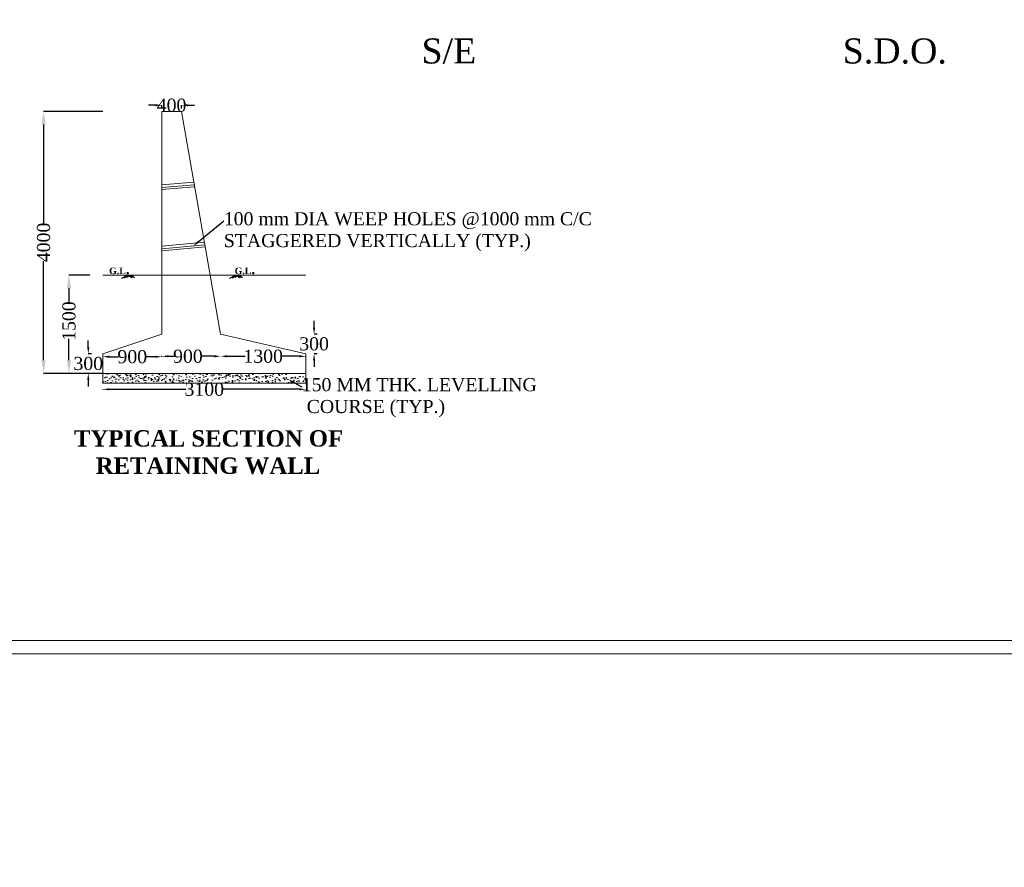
# Model space of a CAD drawing. Header units: millimetres. Extents: x -20950785 to 389010297, y -11535949 to 14056629.
# Tile 487 of 654: x 16151756 to 16226981, y -473855 to -409116. Entities that reach past the tile are written whole.
import ezdxf
from ezdxf import colors
from ezdxf.entities.mleader import LeaderData, LeaderLine
from ezdxf.math import Vec2, Vec3

# ---------------------------------------------------------------- set-up
doc = ezdxf.new("R2010")
doc.units = ezdxf.units.MM
doc.header["$LTSCALE"] = 60
doc.header["$MEASUREMENT"] = 0
doc.layers.add('TEX', color=6, linetype='Continuous')
doc.layers.add('TEXT', color=7, linetype='Continuous')
doc.styles.add('PDF Arial Bold', font='times.ttf')
doc.styles.add('style1', font='txt.shx', dxfattribs={"height": 1})
doc.dimstyles.get("Standard").update_dxf_attribs({"dimtxt": 400, "dimasz": 215, "dimexe": 0.18, "dimexo": 0.0625, "dimgap": 0.09, "dimtad": 0, "dimtih": 1, "dimtoh": 1, "dimdec": 0, "dimzin": 4, "dimdsep": 46, "dimtxsty": 'Standard', "dimblk": 'OPEN90', "dimcen": 0, "dimadec": 0, "dimazin": 1, "dimtfac": 1, "dimtdec": 0, "dimtix": 1, "dimtofl": 0, "dimtmove": 0, "dimatfit": 3, "dimldrblk": 'OPEN30', "dimfxl": 1, "dimtolj": 1, "dimtzin": 0, "dimarcsym": 0})

# ---------------------------------------------------------------- blocks, each defined once
blk = doc.blocks.new('*D4144')
at = {"color": 0, "linetype": 'Continuous', "lineweight": -2, "ltscale": 2, "transparency": 16777216}
for p, q in [((16162109, -415651), (16161609, -415651)), ((16162609, -415890), (16162609, -415651)), ((16164109, -415901), (16164109, -415651)), ((16164609, -415651), (16165109, -415651))]:
    blk.add_line(p, q, dxfattribs=at)
at = {"color": 0, "linetype": 'Continuous', "lineweight": 9, "ltscale": 2, "transparency": 16777216}
for points in [[(16162109, -415568), (16162109, -415734), (16162609, -415651)], [(16164609, -415568), (16164609, -415734), (16164109, -415651)]]:
    blk.add_solid(points, dxfattribs=at)
at = {"layer": 'Defpoints', "color": 0, "linetype": 'Continuous', "lineweight": 9, "ltscale": 2, "transparency": 16777216}
for p in [(16162609, -415890), (16164109, -415651), (16164109, -415901)]:
    blk.add_point(p, dxfattribs=at)
at = {"color": 0, "linetype": 'Continuous', "lineweight": 9, "ltscale": 2, "transparency": 16777216, "insert": (16163359, -415651), "char_height": 1000, "attachment_point": 5, "style": 'PDF Arial Bold'}
blk.add_mtext('\\A1;400', dxfattribs=at)
blk = doc.blocks.new('*D4145')
at = {"color": 0, "linetype": 'Continuous', "lineweight": -2, "ltscale": 2, "transparency": 16777216}
for p, q in [((16158109, -437338), (16158109, -437349)), ((16158609, -437348), (16164439, -437348)), ((16173109, -437348), (16167279, -437348)), ((16173609, -437338), (16173609, -437349))]:
    blk.add_line(p, q, dxfattribs=at)
at = {"color": 0, "linetype": 'Continuous', "lineweight": 9, "ltscale": 2, "transparency": 16777216}
for points in [[(16158609, -437265), (16158609, -437432), (16158109, -437348)], [(16173109, -437265), (16173109, -437432), (16173609, -437348)]]:
    blk.add_solid(points, dxfattribs=at)
at = {"layer": 'Defpoints', "color": 0, "linetype": 'Continuous', "lineweight": 9, "ltscale": 2, "transparency": 16777216}
for p in [(16158109, -437338), (16173609, -437338), (16173609, -437348)]:
    blk.add_point(p, dxfattribs=at)
at = {"color": 0, "linetype": 'Continuous', "lineweight": 9, "ltscale": 2, "transparency": 16777216, "insert": (16165859, -437348), "char_height": 1000, "attachment_point": 5, "style": 'PDF Arial Bold'}
blk.add_mtext('\\A1;3100', dxfattribs=at)
blk = doc.blocks.new('*D4146')
at = {"color": 0, "linetype": 'Continuous', "lineweight": -2, "ltscale": 2, "transparency": 16777216}
for p, q in [((16158109, -434861), (16158109, -434861)), ((16158609, -434861), (16159307, -434861)), ((16162109, -434861), (16161411, -434861)), ((16162609, -434861), (16162609, -434861))]:
    blk.add_line(p, q, dxfattribs=at)
at = {"color": 0, "linetype": 'Continuous', "lineweight": 9, "ltscale": 2, "transparency": 16777216}
for points in [[(16158609, -434778), (16158609, -434945), (16158109, -434861)], [(16162109, -434778), (16162109, -434945), (16162609, -434861)]]:
    blk.add_solid(points, dxfattribs=at)
at = {"layer": 'Defpoints', "color": 0, "linetype": 'Continuous', "lineweight": 9, "ltscale": 2, "transparency": 16777216}
for p in [(16158109, -434861), (16162609, -434861), (16162609, -434861)]:
    blk.add_point(p, dxfattribs=at)
at = {"color": 0, "linetype": 'Continuous', "lineweight": 9, "ltscale": 2, "transparency": 16777216, "insert": (16160359, -434861), "char_height": 1000, "attachment_point": 5, "style": 'PDF Arial Bold'}
blk.add_mtext('\\A1;900', dxfattribs=at)
blk = doc.blocks.new('*D4147')
at = {"color": 0, "linetype": 'Continuous', "lineweight": -2, "ltscale": 2, "transparency": 16777216}
for p, q in [((16162609, -434861), (16162609, -434825)), ((16163109, -434825), (16163557, -434825)), ((16166609, -434825), (16165661, -434825)), ((16167109, -434825), (16167109, -434825))]:
    blk.add_line(p, q, dxfattribs=at)
at = {"color": 0, "linetype": 'Continuous', "lineweight": 9, "ltscale": 2, "transparency": 16777216}
for points in [[(16163109, -434742), (16163109, -434908), (16162609, -434825)], [(16166609, -434742), (16166609, -434908), (16167109, -434825)]]:
    blk.add_solid(points, dxfattribs=at)
at = {"layer": 'Defpoints', "color": 0, "linetype": 'Continuous', "lineweight": 9, "ltscale": 2, "transparency": 16777216}
for p in [(16162609, -434861), (16167109, -434825), (16167109, -434825)]:
    blk.add_point(p, dxfattribs=at)
at = {"color": 0, "linetype": 'Continuous', "lineweight": 9, "ltscale": 2, "transparency": 16777216, "insert": (16164609, -434825), "char_height": 1000, "attachment_point": 5, "style": 'PDF Arial Bold'}
blk.add_mtext('\\A1;900', dxfattribs=at)
blk = doc.blocks.new('*D4148')
at = {"color": 0, "linetype": 'Continuous', "lineweight": -2, "ltscale": 2, "transparency": 16777216}
for p, q in [((16167109, -434825), (16167109, -434825)), ((16167609, -434825), (16168995, -434825)), ((16173109, -434825), (16171723, -434825)), ((16173609, -434883), (16173609, -434825))]:
    blk.add_line(p, q, dxfattribs=at)
at = {"color": 0, "linetype": 'Continuous', "lineweight": 9, "ltscale": 2, "transparency": 16777216}
for points in [[(16167609, -434742), (16167609, -434909), (16167109, -434825)], [(16173109, -434742), (16173109, -434909), (16173609, -434825)]]:
    blk.add_solid(points, dxfattribs=at)
at = {"layer": 'Defpoints', "color": 0, "linetype": 'Continuous', "lineweight": 9, "ltscale": 2, "transparency": 16777216}
for p in [(16167109, -434825), (16173609, -434825), (16173609, -434883)]:
    blk.add_point(p, dxfattribs=at)
at = {"color": 0, "linetype": 'Continuous', "lineweight": 9, "ltscale": 2, "transparency": 16777216, "insert": (16170359, -434825), "char_height": 1000, "attachment_point": 5, "style": 'PDF Arial Bold'}
blk.add_mtext('\\A1;1300', dxfattribs=at)
blk = doc.blocks.new('*D4149')
at = {"color": 0, "linetype": 'Continuous', "lineweight": -2, "ltscale": 2, "transparency": 16777216}
for p, q in [((16156997, -434129), (16156997, -433629)), ((16157246, -434629), (16156997, -434629)), ((16157246, -436129), (16156997, -436129)), ((16156997, -436629), (16156997, -437129))]:
    blk.add_line(p, q, dxfattribs=at)
at = {"color": 0, "linetype": 'Continuous', "lineweight": 9, "ltscale": 2, "transparency": 16777216}
for points in [[(16156914, -434129), (16157081, -434129), (16156997, -434629)], [(16156914, -436629), (16157081, -436629), (16156997, -436129)]]:
    blk.add_solid(points, dxfattribs=at)
at = {"layer": 'Defpoints', "color": 0, "linetype": 'Continuous', "lineweight": 9, "ltscale": 2, "transparency": 16777216}
for p in [(16157246, -434629), (16156997, -436129), (16157246, -436129)]:
    blk.add_point(p, dxfattribs=at)
at = {"color": 0, "linetype": 'Continuous', "lineweight": 9, "ltscale": 2, "transparency": 16777216, "insert": (16156997, -435379), "char_height": 1000, "attachment_point": 5, "style": 'PDF Arial Bold'}
blk.add_mtext('\\A1;300', dxfattribs=at)
blk = doc.blocks.new('*D4152')
at = {"color": 0, "linetype": 'Continuous', "lineweight": -2, "ltscale": 2, "transparency": 16777216}
for p, q in [((16157116, -428629), (16155521, -428629)), ((16155522, -429629), (16155522, -430772)), ((16155522, -435129), (16155522, -433500)), ((16158109, -436129), (16155521, -436129))]:
    blk.add_line(p, q, dxfattribs=at)
at = {"color": 0, "linetype": 'Continuous', "lineweight": 9, "ltscale": 2, "transparency": 16777216}
for points in [[(16155355, -429629), (16155688, -429629), (16155522, -428629)], [(16155355, -435129), (16155688, -435129), (16155522, -436129)]]:
    blk.add_solid(points, dxfattribs=at)
at = {"layer": 'Defpoints', "color": 0, "linetype": 'Continuous', "lineweight": 9, "ltscale": 2, "transparency": 16777216}
for p in [(16157116, -428629), (16155522, -436129), (16158109, -436129)]:
    blk.add_point(p, dxfattribs=at)
at = {"color": 0, "linetype": 'Continuous', "lineweight": 9, "ltscale": 2, "transparency": 16777216, "insert": (16155522, -432136), "char_height": 1000, "attachment_point": 5, "rotation": 90, "style": 'PDF Arial Bold'}
blk.add_mtext('\\A1;1500', dxfattribs=at)
blk = doc.blocks.new('*D4150')
at = {"color": 0, "linetype": 'Continuous', "lineweight": -2, "ltscale": 2, "transparency": 16777216}
for p, q in [((16174248, -432629), (16174248, -432129)), ((16174496, -433129), (16174248, -433129)), ((16174496, -434629), (16174248, -434629)), ((16174248, -435129), (16174248, -435629))]:
    blk.add_line(p, q, dxfattribs=at)
at = {"color": 0, "linetype": 'Continuous', "lineweight": 9, "ltscale": 2, "transparency": 16777216}
for points in [[(16174165, -432629), (16174331, -432629), (16174248, -433129)], [(16174165, -435129), (16174331, -435129), (16174248, -434629)]]:
    blk.add_solid(points, dxfattribs=at)
at = {"layer": 'Defpoints', "color": 0, "linetype": 'Continuous', "lineweight": 9, "ltscale": 2, "transparency": 16777216}
for p in [(16174496, -433129), (16174248, -434629), (16174496, -434629)]:
    blk.add_point(p, dxfattribs=at)
at = {"color": 0, "linetype": 'Continuous', "lineweight": 9, "ltscale": 2, "transparency": 16777216, "insert": (16174248, -433879), "char_height": 1000, "attachment_point": 5, "style": 'PDF Arial Bold'}
blk.add_mtext('\\A1;300', dxfattribs=at)
blk = doc.blocks.new('*D4151')
at = {"color": 0, "linetype": 'Continuous', "lineweight": -2, "ltscale": 2, "transparency": 16777216}
for p, q in [((16158109, -416130), (16153585, -416130)), ((16153585, -417130), (16153585, -424691)), ((16153585, -435129), (16153585, -427568)), ((16158109, -436129), (16153585, -436129))]:
    blk.add_line(p, q, dxfattribs=at)
at = {"color": 0, "linetype": 'Continuous', "lineweight": 9, "ltscale": 2, "transparency": 16777216}
for points in [[(16153418, -417130), (16153752, -417130), (16153585, -416130)], [(16153418, -435129), (16153752, -435129), (16153585, -436129)]]:
    blk.add_solid(points, dxfattribs=at)
at = {"layer": 'Defpoints', "color": 0, "linetype": 'Continuous', "lineweight": 9, "ltscale": 2, "transparency": 16777216}
for p in [(16153585, -416130), (16158109, -416130), (16158109, -436129)]:
    blk.add_point(p, dxfattribs=at)
at = {"color": 0, "linetype": 'Continuous', "lineweight": 9, "ltscale": 2, "transparency": 16777216, "insert": (16153585, -426129), "char_height": 1000, "attachment_point": 5, "rotation": 90, "style": 'PDF Arial Bold'}
blk.add_mtext('\\A1;4000', dxfattribs=at)

msp = doc.modelspace()

# ---------------------------------------------------------------- hatches: boundary and pattern name
at = {"linetype": 'Continuous', "lineweight": 9, "ltscale": 2}
h = msp.add_hatch(dxfattribs=at)
h.set_pattern_fill('AR-CONC', scale=100)
h.set_pattern_definition([(50, (-52558452.27, 1699363.7), (717.2601826, -62.752135), [75, -825]), (355, (-52558452.3, 1699363.7), (-138.751334, 752.192134), [60, -660]), (100.4514445, (-52558392.5, 1699358.46), (578.508847, 689.439991), [63.740192, -701.142112]), (46.1842, (-52558452.3, 1699563.7), (1067.241331, -165.519281), [112.5, -1237.5]), (96.6356355, (-52558363.3, 1699549.9), (934.661946, 974.1186), [95.610342, -1051.71376]), (351.184164, (-52558452.3, 1699563.7), (934.661945, 974.1186), [90, -990.000001]), (21, (-52558352.27, 1699513.7), (596.907052, -402.6188907), [75, -825]), (326, (-52558352.3, 1699513.7), (243.315332, 725.150045), [60, -660]), (71.4514447, (-52558302.5, 1699480.14), (840.222377, 322.531153), [63.74019, -701.142112]), (37.5, (-52558452.27, 1699363.7), (12.1598553, 332.8938538), [0, -652, 0, -670, 0, -662.5]), (7.5, (-52558452.27, 1699363.7), (263.0695374, 394.4117119), [0, -382, 0, -637, 0, -252.5]), (327.5, (-52558675.27, 1699363.7), (533.8224362, -22.5548717), [0, -250, 0, -780, 0, -1035]), (317.5, (-52558775.27, 1699363.7), (583.1861693, 100.1049823), [0, -325, 0, -518, 0, -735])])
h.paths.add_polyline_path([(16173609, -436879.5), (16173609, -436129.5), (16158109, -436129.5), (16158109, -436879.5)])

# ---------------------------------------------------------------- linework, layer by layer
at = {"color": 7, "linetype": 'Continuous', "lineweight": 9, "ltscale": 2}
for p, q in [((16158109, -436129.5), (16158109, -436879.5)), ((16173609, -436129.5), (16173609, -436879.5))]:
    msp.add_line(p, q, dxfattribs=at)
at = {"color": 7, "linetype": 'Continuous', "lineweight": 9, "ltscale": 2, "elevation": -2327.17}
for points in [[(16029413, -251402), (16325447, -251402), (16325447, -457541), (16029413, -457541)], [(16030413, -252402), (16324447, -252402), (16324447, -456541), (16030413, -456541)]]:
    msp.add_lwpolyline(points, close=True, dxfattribs=at)
at = {"color": 7, "linetype": 'Continuous', "lineweight": 9, "ltscale": 2}
msp.add_circle((16160900.55, -355869.55), 347474.95, dxfattribs=at)
at = {"layer": 'TEX', "color": 7, "lineweight": 9, "ltscale": 20}
for p, q in [((16162609, -416129.5), (16164109, -416129.5)), ((16162609, -416129.5), (16162609, -433129.5)), ((16164109, -416129.5), (16167109, -433129.5)), ((16162609, -421731.12), (16165059.37, -421514.91)), ((16162609, -421939.13), (16165095.51, -421719.74)), ((16162609, -422091.8), (16165122.04, -421870.06)), ((16162609, -426404.18), (16165871.38, -426116.32)), ((16162609, -426612.19), (16165907.53, -426321.14)), ((16162609, -426764.85), (16165934.05, -426471.47)), ((16158109, -428629.5), (16173609, -428629.5)), ((16159955.88, -428629.5), (16159532.95, -428872.12)), ((16160070, -428629.5), (16159727.04, -428846.3)), ((16160208.08, -428629.5), (16159935.51, -428796.78)), ((16160070, -428629.5), (16160285.96, -428832.13)), ((16160208.08, -428629.5), (16160377.91, -428807.37)), ((16160314.11, -428629.5), (16160522.88, -428835.57)), ((16168219.46, -428629.5), (16167796.53, -428872.12)), ((16168333.58, -428629.5), (16167990.62, -428846.3)), ((16168471.66, -428629.5), (16168199.09, -428796.78)), ((16168333.58, -428629.5), (16168549.54, -428832.13)), ((16168471.66, -428629.5), (16168641.49, -428807.37)), ((16168577.69, -428629.5), (16168786.46, -428835.57)), ((16158109, -434629.5), (16162609, -433129.5)), ((16167109, -433129.5), (16173609, -434629.5)), ((16158109, -434629.5), (16158109, -436129.5)), ((16173609, -436129.5), (16173609, -434629.5)), ((16158109, -436129.5), (16173609, -436129.5)), ((16158109, -436879.5), (16173609, -436879.5))]:
    msp.add_line(p, q, dxfattribs=at)

# ---------------------------------------------------------------- texts
at = {"linetype": 'Continuous', "lineweight": 9, "char_height": 2118.0044, "attachment_point": 1, "style": 'style1'}
for s, insert in [('{\\fTimes New Roman|b0|i0|c0|p18;\\H0.90422x;S/E \\H1.10592x;                      }', (16182456.95, -410544.79)), ('{\\fTimes New Roman|b0|i0|c0|p18;\\H0.90422x;S.D.O. \\H1.10592x;                        }', (16214636.93, -410544.79))]:
    msp.add_mtext(s, dxfattribs=dict(at, insert=insert))
at = {"linetype": 'Continuous', "lineweight": 9, "insert": (13515587.71, -425737.18), "char_height": 1300, "width": 25045.2677, "attachment_point": 1}
msp.add_mtext('\\pi5418.09167,t45718.09167;{\\fTimes New Roman|b0|i0|c0|p18;\\L ELEVATION OF \\P\\pi2504.57329,t42804.57329;ABUTMENT ELEMENT \\P\\pi7381.21352,t47681.21352;DIRECTION}', dxfattribs=at)
at = {"color": 7, "linetype": 'Continuous', "lineweight": 9, "ltscale": 2, "char_height": 750, "width": 11046.4642, "attachment_point": 1}
for insert in [(16158588.24, -427798.72), (16168179.68, -427798.72)]:
    msp.add_mtext('{\\fTimes New Roman|b1|i0|c0|p18;\\H0.66667x;G.L\\H1.5x;.}', dxfattribs=dict(at, insert=insert))
at = {"layer": 'TEX', "color": 7, "lineweight": 9, "char_height": 1250, "width": 21243.5474, "attachment_point": 1}
for insert in [(14736973.54, -437186.26), (16155293.75, -440470.25), (13617883.17, -445195.25)]:
    msp.add_mtext('\\pi610.48396;{\\fTimes New Roman|b1|i0|c0|p18;TYPICAL SECTION OF \\P\\pi2269.62414;RETAINING WALL }', dxfattribs=dict(at, insert=insert))
at = {"layer": 'TEXT', "linetype": 'Continuous', "lineweight": 9, "char_height": 1300, "attachment_point": 1}
for s, insert, width in [('\\pi2427.77062;{\\fTimes New Roman|b0|i0|c0|p18;\\LELEVATION OF PIER \\P\\pi3593.74034;ALONG CURRENT \\P\\pi6498.82325;DIRECTION  }', (13548850.92, -419096.5), 23280.4872), ('\\pi1974.11068;{\\fTimes New Roman|b0|i0|c0|p18;\\LELEVATION OF PIER \\P\\pi3681.82517;ALONG TRAFFIC  \\P\\pi6045.16331;DIRECTION  }', (13569493.36, -419549.21), 22373.1673)]:
    msp.add_mtext(s, dxfattribs=dict(at, insert=insert, width=width))

# ---------------------------------------------------------------- dimensions: what is measured, and where the dimension line sits
at = {"color": 7, "linetype": 'Continuous', "lineweight": 9, "ltscale": 2}
for base, p1, p2, text, picture, middle in [((16164109, -415650.9), (16162609, -415890.08), (16164109, -415900.9), '400', '*D4144', (16163359, -415650.9)), ((16162609, -434861.43), (16158109, -434861.43), (16162609, -434861.43), '900', '*D4146', (16160359, -434861.43)), ((16173609, -434825.17), (16167109, -434825.17), (16173609, -434883.02), '1300', '*D4148', (16170359, -434825.17)), ((16173609, -437348.4), (16158109, -437337.9), (16173609, -437337.9), '3100', '*D4145', (16165859, -437348.4))]:
    dim = msp.add_linear_dim(base=base, p1=p1, p2=p2, text=text, dimstyle='Standard', override={"dimtxt": 1000, "dimasz": 500, "dimtxsty": 'PDF Arial Bold', "dimfxl": 300}, dxfattribs=at)
    dim.commit()
    dim.dimension.update_dxf_attribs({"geometry": picture, "text_midpoint": middle})
dim = msp.add_linear_dim(base=(16153584.91, -416129.5), p1=(16158109, -436129.5), p2=(16158109, -416129.5), angle=90, text='4000', dimstyle='Standard', override={"dimtxt": 1000, "dimasz": 1000, "dimtxsty": 'PDF Arial Bold', "dimfxl": 300}, dxfattribs=at)
dim.commit()
dim.dimension.update_dxf_attribs({"geometry": '*D4151', "text_midpoint": (16153584.91, -426129.5), "text_rotation": 90})
dim = msp.add_linear_dim(base=(16155521.58, -436129.5), p1=(16157116.34, -428629.5), p2=(16158109, -436129.5), angle=90, text='1500', dimstyle='Standard', override={"dimtxt": 1000, "dimasz": 1000, "dimtxsty": 'PDF Arial Bold', "dimfxl": 300}, dxfattribs=at)
dim.commit()
dim.dimension.update_dxf_attribs({"geometry": '*D4152', "text_midpoint": (16155521.58, -432135.9), "dimtype": 160, "text_rotation": 90})
for base, p1, p2, picture, middle in [((16174247.91, -434629.5), (16174496.41, -433129.5), (16174496.41, -434629.5), '*D4150', (16174247.91, -433879.5)), ((16156997.41, -436129.5), (16157245.91, -434629.5), (16157245.91, -436129.5), '*D4149', (16156997.41, -435379.5))]:
    dim = msp.add_linear_dim(base=base, p1=p1, p2=p2, angle=90, text='300', dimstyle='Standard', override={"dimtxt": 1000, "dimasz": 500, "dimtxsty": 'PDF Arial Bold', "dimfxl": 300}, dxfattribs=at)
    dim.commit()
    dim.dimension.update_dxf_attribs({"geometry": picture, "text_midpoint": middle})
dim = msp.add_linear_dim(base=(16167109, -434824.99), p1=(16162609, -434861.43), p2=(16167109, -434824.99), text='900', dimstyle='Standard', override={"dimtxt": 1000, "dimasz": 500, "dimtxsty": 'PDF Arial Bold', "dimfxl": 300}, dxfattribs=at)
dim.commit()
dim.dimension.update_dxf_attribs({"geometry": '*D4147', "text_midpoint": (16164609, -434824.99), "dimtype": 160})

# ---------------------------------------------------------------- leaders
ml = msp.add_multileader_mtext('Standard', dxfattribs=at)
ml.set_content('100 mm DIA WEEP HOLES @1000 mm C/C \\PSTAGGERED VERTICALLY (TYP.)', color=7, style='PDF Arial Bold')
ml.set_leader_properties()
ml.build(insert=Vec2(0, 0))
ml.multileader.update_dxf_attribs({"text_right_attachment_type": 6, "dogleg_length": 0.36, "arrow_head_size": 500})
ctx = ml.context
ctx.base_point, ctx.char_height, ctx.arrow_head_size, ctx.landing_gap_size, ctx.plane_origin = Vec3(16167350.95, -424478.71), 1000, 500, 0.09, Vec3(16165015.21, -426399.88)
ctx.right_attachment = 6
notes = []
notes.append((ctx, [(0, (1, 1, 0), (16167350.59, -424478.71), (1, 0), 0.36, [(0, [(16165015.21, -426399.88)], 0, [])])]))
ctx.mtext.insert, ctx.mtext.flow_direction = Vec3(16167351.04, -423820.81), 5
ml = msp.add_multileader_mtext('Standard', dxfattribs=at)
ml.set_content('150 MM THK. LEVELLING\\P COURSE (TYP.)', color=7, style='PDF Arial Bold')
ml.set_leader_properties()
ml.build(insert=Vec2(0, 0))
ml.multileader.update_dxf_attribs({"text_right_attachment_type": 6, "dogleg_length": 0.36, "arrow_head_size": 500})
ctx = ml.context
ctx.base_point, ctx.char_height, ctx.arrow_head_size, ctx.landing_gap_size, ctx.plane_origin = Vec3(16173305.59, -437148.81), 1000, 500, 0.09, Vec3(16172250.23, -436588.81)
ctx.right_attachment = 6
notes.append((ctx, [(0, (1, 1, 0), (16173305.23, -437148.81), (1, 0), 0.36, [(0, [(16172250.23, -436588.81)], 0, [])])]))
ctx.mtext.insert, ctx.mtext.flow_direction = Vec3(16173305.68, -436490.92), 5
for ctx, leaders in notes:
    for number, flags, end, landing, length, lines in leaders:
        leader = LeaderData()
        leader.index, (leader.has_last_leader_line, leader.has_dogleg_vector, leader.attachment_direction) = number, flags
        leader.last_leader_point, leader.dogleg_vector, leader.dogleg_length = Vec3(end), Vec3(landing), length
        for number, points, colour, breaks in lines:
            line = LeaderLine()
            line.index, line.vertices, line.color, line.breaks = number, Vec3.list(points), colors.encode_raw_color(colour), breaks
            leader.lines.append(line)
        ctx.leaders.append(leader)

doc.saveas('drawing.dxf')
